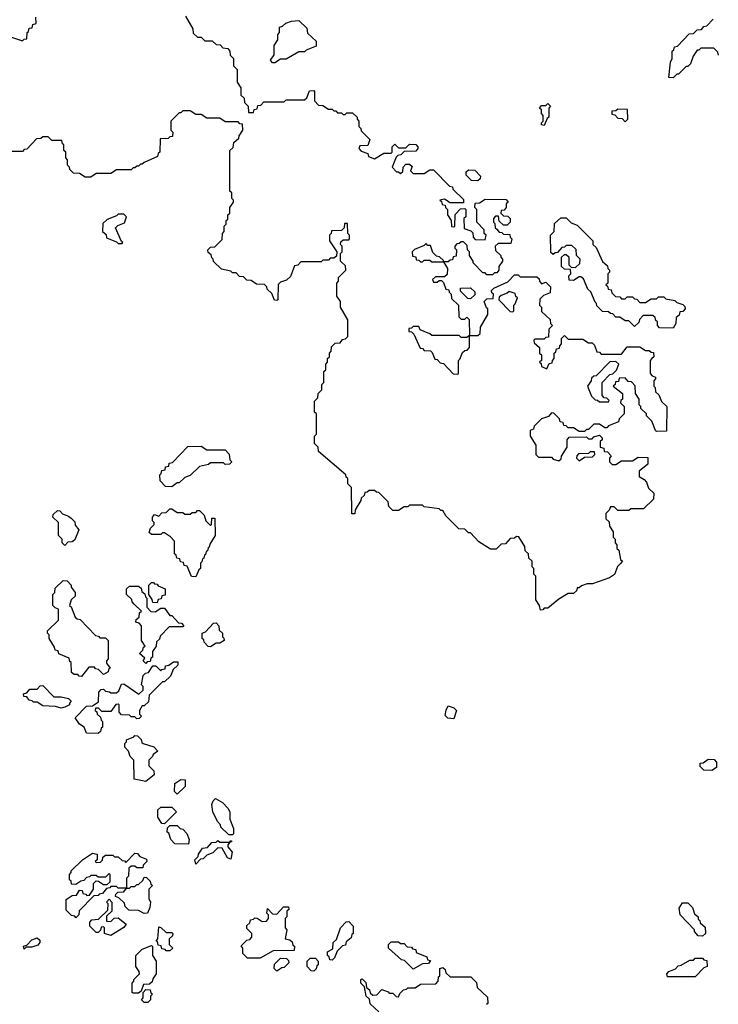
# Model space of a CAD drawing. Extents: x 2889633 to 3052318, y 540750 to 918690.
# Tile 296 of 656: x 2944140 to 2947930, y 753250 to 758595. Entities that reach past the tile are written whole.
import ezdxf

# ---------------------------------------------------------------- set-up
doc = ezdxf.new("R2010")
doc.units = 0

msp = doc.modelspace()

# ---------------------------------------------------------------- linework, layer by layer
at = {"layer": '0CON02XD'}
for points in [[(2944095, 758500), (2944155, 758480), (2944165, 758490), (2944178.3, 758491.7), (2944180, 758525), (2944188.3, 758531.7), (2944191.7, 758548.3), (2944208.3, 758551.7), (2944211.7, 758568.3), (2944230, 758575), (2944228.3, 758608.3)], [(2945040, 758615), (2945080, 758545), (2945081.7, 758521.7), (2945105, 758500), (2945125, 758500), (2945145, 758480), (2945185, 758480), (2945205, 758460), (2945228.3, 758458.3), (2945241.7, 758441.7)], [(2945525, 758360), (2945511.7, 758361.7), (2945500, 758375), (2945520, 758405), (2945520, 758455), (2945540, 758485), (2945540, 758515), (2945550, 758525), (2945550, 758555), (2945565, 758560), (2945583, 758577), (2945615, 758587.5), (2945655, 758590), (2945698.3, 758548.3), (2945701.7, 758521.7), (2945748.3, 758478.3), (2945748.3, 758451.7), (2945695, 758430), (2945685, 758420), (2945655, 758420), (2945585, 758380), (2945555, 758380), (2945525, 758360)], [(2947931.7, 758401.7), (2947928.3, 758418.3), (2947905, 758440), (2947835, 758440), (2947825, 758430), (2947815, 758430), (2947793, 758397), (2947780, 758355), (2947765, 758340), (2947755, 758340), (2947715, 758300), (2947705, 758300), (2947685, 758280), (2947661.7, 758281.7), (2947670, 758365), (2947680, 758385), (2947680, 758425), (2947688.3, 758431.7), (2947691.7, 758448.3), (2947708.3, 758451.7), (2947771.7, 758518.3), (2947795, 758520), (2947815, 758540), (2947838.3, 758541.7), (2947851.7, 758558.3), (2947868.3, 758561.7), (2947901.7, 758598.3)], [(2945241.7, 758441.7), (2945268.3, 758438.3), (2945280, 758425), (2945281.7, 758401.7), (2945300, 758385), (2945300, 758345), (2945320, 758325), (2945320, 758255), (2945340, 758225), (2945340, 758185), (2945358.3, 758168.3), (2945360, 758145), (2945380, 758125), (2945381.7, 758091.7), (2945408.3, 758091.7), (2945411.7, 758108.3), (2945428.3, 758111.7), (2945431.7, 758128.3), (2945448.3, 758131.7), (2945465, 758150), (2945575, 758150), (2945585, 758160), (2945685, 758160), (2945698.3, 758171.7), (2945711.7, 758208.3), (2945735, 758210), (2945740, 758205), (2945740, 758155), (2945761.7, 758131.7), (2945785, 758130), (2945815, 758110), (2945835, 758110), (2945845, 758100), (2945855, 758100), (2945865, 758090), (2945885, 758090), (2945895, 758080), (2945905, 758080), (2945915, 758090), (2945945, 758090), (2945970, 758065), (2945970, 758055), (2945980, 758045), (2945980, 758015), (2945990, 758005), (2945991.7, 757991.7), (2946040, 757945), (2946028.3, 757911.7), (2945985, 757910), (2945980, 757895), (2945991.7, 757881.7), (2946028.3, 757868.3), (2946031.7, 757851.7), (2946065, 757840), (2946115, 757870), (2946155, 757870), (2946160, 757875), (2946160, 757905), (2946175, 757920), (2946195, 757900), (2946235, 757900), (2946255, 757920), (2946288.3, 757918.3), (2946300, 757905), (2946300, 757895), (2946288.3, 757881.7), (2946225, 757880), (2946208.3, 757861.7), (2946191.7, 757858.3), (2946181.7, 757848.3), (2946160, 757795), (2946185, 757770), (2946195, 757770), (2946205, 757760), (2946218.3, 757771.7), (2946220, 757795), (2946235, 757810), (2946255, 757810), (2946268.3, 757798.3), (2946260, 757775), (2946275, 757760), (2946335, 757760), (2946365, 757780), (2946385, 757780), (2946471.7, 757691.7), (2946488.3, 757688.3), (2946490, 757675), (2946548.3, 757618.3), (2946548.3, 757601.7), (2946475, 757600), (2946445, 757620), (2946420, 757615), (2946428.3, 757608.3), (2946431.7, 757591.7), (2946448.3, 757588.3), (2946450, 757575), (2946460, 757565), (2946460, 757535), (2946480, 757505), (2946481.7, 757471.7), (2946495, 757470), (2946500, 757475), (2946501.7, 757538.3), (2946531.7, 757568.3), (2946555, 757570), (2946560, 757565), (2946560, 757525), (2946550, 757515), (2946551.7, 757461.7), (2946588.3, 757448.3), (2946598.3, 757438.3), (2946600, 757415), (2946611.7, 757401.7), (2946665, 757400), (2946670, 757425), (2946660, 757435), (2946660, 757455), (2946620, 757495), (2946620, 757565), (2946610, 757575), (2946611.7, 757598.3), (2946635, 757600), (2946665, 757620), (2946778.3, 757618.3), (2946790, 757605), (2946780, 757595), (2946780, 757575), (2946768.3, 757561.7), (2946751.7, 757558.3), (2946750, 757545), (2946765, 757530), (2946788.3, 757528.3), (2946800, 757515), (2946800, 757495), (2946785, 757480), (2946765, 757480), (2946741.7, 757501.7), (2946738.3, 757528.3), (2946721.7, 757528.3), (2946710, 757515), (2946710, 757495), (2946718.3, 757488.3), (2946720, 757465), (2946728.3, 757458.3), (2946741.7, 757441.7), (2946755, 757440), (2946765, 757430), (2946798.3, 757428.3), (2946800, 757415), (2946810, 757405), (2946805, 757380), (2946735, 757380), (2946720, 757365), (2946721.7, 757341.7), (2946750, 757315), (2946750, 757305), (2946760, 757295), (2946760, 757285), (2946740, 757255), (2946740, 757235), (2946728.3, 757221.7), (2946715, 757220), (2946705, 757210), (2946675, 757210), (2946665, 757220), (2946651.7, 757221.7), (2946600, 757275), (2946600, 757285), (2946580, 757315), (2946580, 757335), (2946570, 757345), (2946568.3, 757368.3), (2946548.3, 757388.3), (2946535, 757390), (2946525, 757380), (2946511.7, 757378.3), (2946500, 757365), (2946500, 757355), (2946510, 757345), (2946508.3, 757311.7), (2946491.7, 757308.3), (2946488.3, 757291.7), (2946475, 757290), (2946465, 757280), (2946440, 757280), (2946460, 757245), (2946458.3, 757211.7), (2946445, 757200), (2946395, 757200), (2946380, 757185), (2946385, 757170), (2946405, 757170), (2946415, 757180), (2946428.3, 757178.3), (2946438.3, 757168.3), (2946451.7, 757131.7), (2946468.3, 757128.3), (2946470, 757115), (2946480, 757105), (2946481.7, 757081.7), (2946520, 757045), (2946521.7, 756981.7), (2946535, 756970), (2946555, 756970), (2946565, 756980), (2946578.3, 756968.3), (2946580, 756880), (2946625, 756880), (2946638.3, 756891.7), (2946640, 756925), (2946680, 756995), (2946680, 757025), (2946671.7, 757031.7), (2946660, 757065), (2946675, 757080), (2946708.3, 757081.7), (2946710, 757105), (2946701.7, 757111.7), (2946700, 757125), (2946711.7, 757138.3), (2946788.3, 757171.7), (2946825, 757210), (2946845, 757210), (2946855, 757200), (2946945, 757200), (2946958.3, 757188.3), (2946960, 757175), (2946971.7, 757161.7), (2946995, 757170), (2947020, 757145), (2947018.3, 757111.7), (2946981.7, 757098.3), (2946961.7, 757078.3), (2946960, 757045), (2946970, 757035), (2946971.7, 757011.7), (2947018.3, 756968.3), (2947020, 756945), (2947030, 756935), (2947010, 756915), (2947008.3, 756871.7), (2946995, 756870), (2946985, 756860), (2946935, 756860), (2946930, 756855), (2946931.7, 756841.7), (2946960, 756815), (2946960, 756785), (2946970, 756775), (2946970, 756745), (2946960, 756735), (2946968.3, 756728.3), (2946971.7, 756711.7), (2947000, 756700), (2947011.7, 756728.3), (2947028.3, 756731.7), (2947030, 756745), (2947040, 756755), (2947040, 756785), (2947048.3, 756791.7), (2947051.7, 756808.3), (2947068.3, 756811.7), (2947070, 756825), (2947080, 756835), (2947080, 756865), (2947095, 756880), (2947115, 756860), (2947195, 756860), (2947225, 756840), (2947245, 756840), (2947258.3, 756828.3), (2947271.7, 756791.7), (2947285, 756790), (2947295, 756780), (2947405, 756780), (2947435, 756820), (2947505, 756820), (2947535, 756800), (2947555, 756800), (2947565, 756790), (2947578.3, 756788.3), (2947580, 756765), (2947570, 756755), (2947560, 756745), (2947560, 756675), (2947571.7, 756661.7), (2947590, 756655), (2947590, 756645), (2947580, 756635), (2947580, 756605), (2947588.3, 756598.3), (2947590, 756575), (2947608.3, 756558.3), (2947621.7, 756521.7), (2947650, 756495), (2947648.3, 756361.7), (2947595, 756360), (2947590, 756365), (2947570, 756415), (2947540, 756445), (2947540, 756455), (2947510, 756485), (2947510, 756495), (2947500, 756505), (2947500, 756535), (2947480, 756565), (2947478.3, 756608.3), (2947458.3, 756628.3), (2947441.7, 756631.7), (2947425, 756650), (2947391.7, 756648.3), (2947388.3, 756631.7), (2947371.7, 756628.3), (2947370, 756615), (2947360, 756605), (2947410, 756565), (2947410, 756535), (2947401.7, 756528.3), (2947400, 756515), (2947420, 756495), (2947420, 756455), (2947391.7, 756428.3), (2947388.3, 756411.7), (2947335, 756390), (2947325, 756380), (2947315, 756380), (2947285, 756400), (2947255, 756400), (2947225, 756370), (2947215, 756370), (2947205, 756360), (2947175, 756360), (2947145, 756380), (2947115, 756380), (2947105, 756390), (2947091.7, 756391.7), (2947088.3, 756408.3), (2947071.7, 756411.7), (2947068.3, 756428.3), (2947038.3, 756458.3), (2947025, 756460), (2947008.3, 756441.7), (2946971.7, 756428.3), (2946931.7, 756388.3), (2946928.3, 756371.7), (2946910, 756365), (2946910, 756335), (2946940, 756285), (2946940, 756235), (2946955, 756220), (2947025, 756220), (2947035, 756210), (2947065, 756200), (2947078.3, 756211.7), (2947080, 756225), (2947110, 756275), (2947110, 756315), (2947121.7, 756328.3), (2947215, 756330), (2947225, 756320), (2947245, 756320), (2947255, 756330), (2947285, 756340), (2947300, 756325), (2947300, 756315), (2947290, 756305), (2947290, 756275), (2947308.3, 756268.3), (2947311.7, 756251.7), (2947328.3, 756248.3), (2947348.3, 756228.3), (2947340, 756215), (2947340, 756195), (2947355, 756180), (2947375, 756180), (2947405, 756200), (2947465, 756200), (2947495, 756220), (2947548.3, 756218.3), (2947547, 756183), (2947500, 756145), (2947500, 756115), (2947528.3, 756098.3), (2947540, 756085), (2947551.7, 756051.7), (2947580, 756025), (2947578.3, 755991.7), (2947525, 755940), (2947455, 755940), (2947445, 755930), (2947385, 755930), (2947365, 755950), (2947345, 755950), (2947338.3, 755931.7), (2947320, 755915), (2947320, 755885), (2947338.3, 755868.3), (2947340, 755845), (2947360, 755815), (2947360, 755785), (2947370, 755775), (2947370, 755755), (2947380, 755745), (2947380, 755725), (2947390, 755715), (2947400, 755665), (2947410, 755655), (2947398.3, 755641.7)], [(2946985, 758020), (2946970, 758025), (2946970, 758035), (2946980, 758045), (2946980, 758075), (2946970, 758085), (2946970, 758105), (2946960, 758115), (2946971.7, 758128.3), (2946995, 758130), (2947005, 758140), (2947020, 758125), (2947010, 758115), (2947010, 758065), (2947001.7, 758058.3), (2946985, 758020)], [(2947398.3, 755641.7), (2947383, 755627), (2947366.4, 755583.6), (2947340, 755565), (2947247, 755533), (2947218.3, 755531.7), (2947188.3, 755521.7), (2947175, 755510), (2947165, 755510), (2947160, 755495), (2947145, 755480), (2947115, 755480), (2947065, 755450), (2947005, 755400), (2946985, 755400), (2946978.3, 755391.7), (2946965, 755390), (2946960, 755415), (2946940, 755445), (2946940, 755575), (2946930, 755585), (2946930, 755615), (2946920, 755625), (2946920, 755655), (2946901.7, 755671.7), (2946900, 755695), (2946881.7, 755711.7), (2946880, 755735), (2946848.3, 755788.3), (2946835, 755790), (2946825, 755780), (2946801.7, 755778.3), (2946775, 755750), (2946751.7, 755748.3), (2946725, 755720), (2946695, 755720), (2946630.7, 755760.7), (2946585, 755810), (2946575, 755810), (2946555, 755830), (2946521.7, 755831.7), (2946451.7, 755901.7), (2946435, 755930), (2946425, 755930), (2946415, 755940), (2946335, 755950), (2946325, 755960), (2946255, 755960), (2946245, 755950), (2946225, 755950), (2946195, 755930), (2946165, 755930), (2946141.7, 755951.7), (2946138.3, 755978.3), (2946088.3, 756028.3), (2946075, 756030), (2946065, 756040), (2946035, 756040), (2946025, 756030), (2946011.7, 756028.3), (2946008.3, 756011.7), (2945991.7, 755998.3), (2945990, 755985), (2945960, 755935), (2945958.3, 755911.7), (2945941.7, 755911.7), (2945940, 756055), (2945920, 756075), (2945920, 756105), (2945911.7, 756111.7), (2945910, 756125), (2945761.7, 756251.7), (2945760, 756275), (2945740, 756295), (2945740, 756335), (2945750, 756345), (2945750, 756455), (2945740, 756465), (2945740, 756525), (2945758.3, 756541.7), (2945760, 756565), (2945780, 756585), (2945780, 756615), (2945790, 756625), (2945790, 756685), (2945800, 756695), (2945800, 756725), (2945810, 756735), (2945810, 756755), (2945820, 756765), (2945820, 756785), (2945830, 756795), (2945831.7, 756818.3), (2945851.7, 756838.3), (2945878.3, 756841.7), (2945891.7, 756858.3), (2945908.3, 756861.7), (2945920, 756875), (2945920, 756965), (2945880, 757035), (2945880, 757065), (2945860, 757095), (2945860, 757165), (2945870, 757175), (2945870, 757195), (2945910, 757235), (2945908.3, 757258.3), (2945880, 757285), (2945880, 757325), (2945890, 757335), (2945890, 757365), (2945880, 757375), (2945881.7, 757388.3), (2945895, 757400), (2945925, 757400), (2945930, 757405), (2945930, 757425), (2945920, 757435), (2945918.3, 757488.3), (2945901.7, 757488.3), (2945900, 757465), (2945885, 757450), (2945831.7, 757448.3), (2945830, 757435), (2945820, 757425), (2945820, 757395), (2945860, 757335), (2945858.3, 757311.7), (2945845, 757300), (2945825, 757300), (2945815, 757290), (2945785, 757290), (2945775, 757280), (2945665, 757280), (2945648.3, 757261.7), (2945631.7, 757258.3), (2945608.3, 757201.7), (2945588.3, 757181.7), (2945555, 757170), (2945541.7, 757158.3), (2945540, 757075), (2945535, 757070), (2945521.7, 757071.7), (2945508.3, 757108.3), (2945481.7, 757131.7), (2945480, 757145), (2945468.3, 757158.3), (2945425, 757160), (2945395, 757180), (2945371.7, 757181.7), (2945355, 757200), (2945331.7, 757201.7), (2945315, 757220), (2945295, 757220), (2945285, 757230), (2945235, 757240), (2945191.7, 757281.7), (2945190, 757295), (2945181.7, 757301.7), (2945178.3, 757318.3), (2945161.7, 757331.7), (2945160, 757345), (2945175, 757360), (2945198.3, 757361.7), (2945238.3, 757401.7), (2945240, 757435), (2945250, 757445), (2945250, 757475), (2945260, 757485), (2945260, 757505), (2945268.3, 757511.7), (2945270, 757535), (2945280, 757545), (2945280, 757575), (2945300, 757605), (2945300, 757615), (2945290, 757625), (2945290, 757655), (2945280, 757665), (2945280, 757885), (2945298.3, 757901.7), (2945301.7, 757928.3), (2945328.3, 757951.7), (2945330, 757965), (2945350, 757995), (2945348.3, 758028.3), (2945335, 758030), (2945325, 758040), (2945255, 758040), (2945225, 758060), (2945155, 758060), (2945125, 758080), (2945095, 758080), (2945065, 758100), (2945025, 758100), (2945015, 758090), (2945005, 758090), (2944960, 758045), (2944960, 757995), (2944970, 757985), (2944968.3, 757961.7), (2944955, 757960), (2944945, 757950), (2944901.7, 757948.3), (2944900, 757875), (2944891.7, 757868.3), (2944888.3, 757851.7), (2944815, 757820), (2944805, 757810), (2944795, 757810), (2944785, 757800), (2944775, 757800), (2944765, 757790), (2944755, 757790), (2944745, 757780), (2944665, 757780), (2944635, 757760), (2944555, 757760), (2944525, 757740), (2944495, 757740), (2944465, 757760), (2944431.7, 757761.7), (2944411.7, 757781.7), (2944410, 757795), (2944400, 757805), (2944400, 757835), (2944390, 757845), (2944390, 757875), (2944380, 757885), (2944380, 757915), (2944371.7, 757921.7), (2944368.3, 757938.3), (2944315, 757940), (2944295, 757960), (2944265, 757960), (2944255, 757950), (2944231.7, 757948.3), (2944178.3, 757891.7), (2944165, 757890), (2944155, 757880), (2944035, 757880)], [(2947425, 758040), (2947440, 758055), (2947438.3, 758108.3), (2947385, 758110), (2947375, 758100), (2947351.7, 758098.3), (2947351.7, 758081.7), (2947368.3, 758078.3), (2947385, 758060), (2947408.3, 758058.3), (2947425, 758040)], [(2946625, 757720), (2946591.7, 757721.7), (2946561.7, 757751.7), (2946561.7, 757768.3), (2946575, 757780), (2946608.3, 757778.3), (2946640, 757745), (2946638.3, 757731.7), (2946625, 757720)], [(2944695, 757380), (2944700, 757385), (2944691.7, 757391.7), (2944660, 757465), (2944671.7, 757478.3), (2944708.3, 757491.7), (2944720, 757525), (2944705, 757540), (2944675, 757540), (2944665, 757530), (2944615, 757510), (2944591.7, 757488.3), (2944590, 757445), (2944608.3, 757428.3), (2944611.7, 757411.7), (2944665, 757390), (2944675, 757380), (2944695, 757380)], [(2947685, 756920), (2947611.7, 756921.7), (2947600, 756935), (2947600, 756955), (2947591.7, 756961.7), (2947588.3, 756978.3), (2947575, 756990), (2947521.7, 756988.3), (2947501.7, 756968.3), (2947498.3, 756951.7), (2947475, 756930), (2947445, 756960), (2947425, 756960), (2947395, 756980), (2947375, 756980), (2947358.3, 756998.3), (2947345, 757000), (2947335, 757010), (2947301.7, 757011.7), (2947271.7, 757041.7), (2947270, 757055), (2947261.7, 757061.7), (2947238.3, 757118.3), (2947221.7, 757131.7), (2947198.3, 757188.3), (2947185, 757200), (2947175, 757200), (2947145, 757180), (2947121.7, 757181.7), (2947120, 757205), (2947130, 757215), (2947128.3, 757238.3), (2947095, 757240), (2947080, 757255), (2947080, 757305), (2947095, 757320), (2947105, 757320), (2947118.3, 757308.3), (2947120, 757265), (2947131.7, 757251.7), (2947155, 757250), (2947178.3, 757271.7), (2947180, 757295), (2947160, 757315), (2947158.3, 757348.3), (2947135, 757370), (2947105, 757370), (2947095, 757360), (2947081.7, 757358.3), (2947058.3, 757331.7), (2947045, 757330), (2947035, 757320), (2947021.7, 757331.7), (2947020, 757425), (2947040, 757445), (2947041.7, 757488.3), (2947075, 757520), (2947105, 757520), (2947131.7, 757491.7), (2947165, 757480), (2947250, 757395), (2947250, 757375), (2947268.3, 757358.3), (2947301.7, 757281.7), (2947328.3, 757258.3), (2947330, 757245), (2947340, 757235), (2947340, 757225), (2947330, 757215), (2947330, 757165), (2947320, 757155), (2947328.3, 757148.3), (2947331.7, 757131.7), (2947348.3, 757128.3), (2947351.7, 757111.7), (2947371.7, 757091.7), (2947395, 757090), (2947405, 757080), (2947425, 757080), (2947435, 757090), (2947465, 757090), (2947475, 757080), (2947488.3, 757078.3), (2947505, 757060), (2947535, 757060), (2947565, 757080), (2947595, 757080), (2947605, 757090), (2947635, 757090), (2947645, 757080), (2947695, 757070), (2947705, 757060), (2947738.3, 757048.3), (2947748.3, 757038.3), (2947750, 757025), (2947738.3, 757011.7), (2947721.7, 757008.3), (2947718.3, 756991.7), (2947701.7, 756978.3), (2947700, 756945), (2947685, 756920)], [(2946440, 757280), (2946438.3, 757288.3), (2946418.3, 757308.3), (2946401.7, 757311.7), (2946381.7, 757331.7), (2946368.3, 757368.3), (2946355, 757370), (2946345, 757380), (2946335, 757370), (2946281.7, 757348.3), (2946270, 757335), (2946271.7, 757311.7), (2946288.3, 757308.3), (2946291.7, 757291.7), (2946305, 757290), (2946315, 757280), (2946325, 757280), (2946335, 757290), (2946365, 757290), (2946375, 757280), (2946435, 757280), (2946440, 757280)], [(2946585, 757080), (2946571.7, 757081.7), (2946531.7, 757121.7), (2946531.7, 757138.3), (2946585, 757140), (2946608.3, 757118.3), (2946608.3, 757101.7), (2946585, 757080)], [(2946815, 757010), (2946820, 757015), (2946820, 757045), (2946828.3, 757051.7), (2946840, 757085), (2946831.7, 757091.7), (2946828.3, 757108.3), (2946795, 757120), (2946785, 757110), (2946751.7, 757098.3), (2946741.7, 757088.3), (2946740, 757075), (2946801.7, 757011.7), (2946815, 757010)], [(2946515, 756670), (2946520, 756675), (2946520, 756745), (2946528.3, 756751.7), (2946541.7, 756788.3), (2946555, 756800), (2946568.3, 756801.7), (2946580, 756815), (2946580, 756880), (2946565, 756870), (2946535, 756870), (2946525, 756880), (2946375, 756880), (2946365, 756890), (2946311.7, 756911.7), (2946305, 756930), (2946275, 756930), (2946265, 756920), (2946251.7, 756918.3), (2946251.7, 756901.7), (2946265, 756900), (2946278.3, 756888.3), (2946311.7, 756811.7), (2946325, 756810), (2946335, 756800), (2946368.3, 756798.3), (2946378.3, 756788.3), (2946391.7, 756751.7), (2946405, 756750), (2946421.7, 756731.7), (2946438.3, 756728.3), (2946491.7, 756671.7), (2946515, 756670)], [(2947335, 756520), (2947338.3, 756528.3), (2947325, 756540), (2947311.7, 756541.7), (2947300, 756555), (2947300, 756625), (2947341.7, 756668.3), (2947358.3, 756671.7), (2947378.3, 756691.7), (2947390, 756725), (2947375, 756740), (2947341.7, 756738.3), (2947268.3, 756661.7), (2947255, 756660), (2947241.7, 756648.3), (2947240, 756635), (2947220, 756605), (2947241.7, 756551.7), (2947261.7, 756531.7), (2947275, 756530), (2947285, 756520), (2947335, 756520)], [(2944965, 756060), (2944931.7, 756061.7), (2944901.7, 756091.7), (2944900, 756125), (2944908.3, 756131.7), (2944911.7, 756148.3), (2944928.3, 756151.7), (2944931.7, 756168.3), (2944948.3, 756171.7), (2944951.7, 756188.3), (2944968.3, 756191.7), (2945051.7, 756278.3), (2945125, 756280), (2945155, 756260), (2945255, 756260), (2945277, 756237), (2945280, 756205), (2945290, 756195), (2945278.3, 756181.7), (2945255, 756180), (2945245, 756190), (2945175, 756190), (2945165, 756180), (2945115, 756170), (2945065, 756120), (2945035, 756110), (2945005, 756080), (2944995, 756080), (2944965, 756060)], [(2947175, 756200), (2947205, 756220), (2947248.3, 756221.7), (2947260, 756235), (2947258.3, 756248.3), (2947235, 756250), (2947225, 756240), (2947171.7, 756238.3), (2947161.7, 756228.3), (2947160, 756215), (2947175, 756200)], [(2944385, 755740), (2944370, 755755), (2944370, 755775), (2944350, 755795), (2944350, 755865), (2944320, 755895), (2944321.7, 755908.3), (2944345, 755930), (2944358.3, 755928.3), (2944371.7, 755911.7), (2944405, 755900), (2944418.3, 755888.3), (2944438.3, 755868.3), (2944441.7, 755851.7), (2944460, 755825), (2944438.3, 755771.7), (2944425, 755760), (2944401.7, 755758.3), (2944385, 755740)], [(2945095, 755570), (2945071.7, 755571.7), (2945048.3, 755628.3), (2945031.7, 755631.7), (2945028.3, 755648.3), (2945011.7, 755651.7), (2945008.3, 755668.3), (2944991.7, 755671.7), (2944988.3, 755688.3), (2944980, 755695), (2944980, 755765), (2944958.3, 755788.3), (2944925, 755810), (2944915, 755810), (2944905, 755800), (2944855, 755800), (2944841.7, 755811.7), (2944850, 755835), (2944870, 755855), (2944870, 755865), (2944860, 755875), (2944860, 755895), (2944871.7, 755908.3), (2944895, 755900), (2944911.7, 755918.3), (2944935, 755920), (2944955, 755940), (2944965, 755940), (2944995, 755920), (2945025, 755920), (2945035, 755910), (2945065, 755910), (2945075, 755920), (2945095, 755920), (2945105, 755930), (2945115, 755930), (2945140, 755905), (2945150, 755875), (2945175, 755850), (2945180, 755855), (2945181.7, 755888.3), (2945198.3, 755888.3), (2945200, 755795), (2945171.7, 755748.3), (2945168.3, 755731.7), (2945161.7, 755728.3), (2945158.3, 755711.7), (2945151.7, 755708.3), (2945148.3, 755691.7), (2945141.7, 755688.3), (2945138.3, 755671.7), (2945131.7, 755668.3), (2945128.3, 755651.7), (2945120, 755645), (2945120, 755615), (2945111.7, 755608.3), (2945095, 755570)], [(2944475, 755030), (2944461.7, 755031.7), (2944455, 755040), (2944435, 755040), (2944421.7, 755051.7), (2944420, 755105), (2944411.7, 755111.7), (2944408.3, 755128.3), (2944351.7, 755151.7), (2944348.3, 755168.3), (2944331.7, 755171.7), (2944328.3, 755188.3), (2944300, 755235), (2944300, 755255), (2944290, 755265), (2944291.7, 755278.3), (2944350, 755335), (2944350, 755395), (2944331.7, 755401.7), (2944320, 755415), (2944320, 755475), (2944330, 755485), (2944331.7, 755508.3), (2944375, 755550), (2944398.3, 755548.3), (2944420, 755525), (2944420, 755515), (2944440, 755485), (2944440, 755465), (2944420, 755445), (2944410, 755415), (2944418.3, 755408.3), (2944441.7, 755351.7), (2944451.7, 755341.7), (2944468.3, 755338.3), (2944551.7, 755251.7), (2944568.3, 755248.3), (2944575, 755240), (2944605, 755240), (2944620, 755225), (2944620, 755125), (2944610, 755115), (2944611.7, 755101.7), (2944630, 755075), (2944621.7, 755068.3), (2944620, 755055), (2944595, 755040), (2944568.3, 755068.3), (2944551.7, 755071.7), (2944545, 755080), (2944515, 755080), (2944475, 755030)], [(2944825, 755100), (2944810, 755115), (2944818.3, 755128.3), (2944790, 755155), (2944808.3, 755171.7), (2944811.7, 755188.3), (2944820, 755195), (2944800, 755225), (2944800, 755305), (2944788.3, 755318.3), (2944770, 755325), (2944771.7, 755338.3), (2944788.3, 755351.7), (2944790, 755375), (2944800, 755385), (2944761.7, 755421.7), (2944750, 755435), (2944748.3, 755448.3), (2944720, 755475), (2944720, 755505), (2944735, 755520), (2944785, 755520), (2944798.3, 755508.3), (2944801.7, 755491.7), (2944818.3, 755478.3), (2944821.7, 755461.7), (2944830, 755455), (2944830, 755405), (2944851.7, 755381.7), (2944875, 755380), (2944905, 755400), (2944925, 755400), (2944955, 755360), (2944965, 755360), (2945001.7, 755321.7), (2945018.3, 755318.3), (2945030, 755305), (2945025, 755300), (2944951.7, 755298.3), (2944901.7, 755248.3), (2944898.3, 755231.7), (2944881.7, 755218.3), (2944880, 755195), (2944860, 755165), (2944860, 755135), (2944851.7, 755128.3), (2944848.3, 755111.7), (2944831.7, 755108.3), (2944825, 755100)], [(2944885, 755430), (2944861.7, 755431.7), (2944858.3, 755448.3), (2944840, 755475), (2944840, 755525), (2944855, 755540), (2944865, 755540), (2944871.7, 755531.7), (2944885, 755530), (2944891.7, 755521.7), (2944930, 755505), (2944928.3, 755471.7), (2944911.7, 755468.3), (2944908.3, 755451.7), (2944891.7, 755448.3), (2944885, 755430)], [(2945175, 755190), (2945161.7, 755191.7), (2945140, 755215), (2945138.3, 755228.3), (2945130, 755235), (2945130, 755265), (2945148.3, 755271.7), (2945191.7, 755318.3), (2945205, 755320), (2945220, 755305), (2945221.7, 755281.7), (2945240, 755265), (2945240, 755245), (2945248.3, 755238.3), (2945250, 755225), (2945225, 755210), (2945205, 755210), (2945175, 755190)], [(2944565, 754720), (2944501.7, 754721.7), (2944490, 754755), (2944465, 754770), (2944440, 754805), (2944501.7, 754868.3), (2944535, 754870), (2944568.3, 754891.7), (2944570, 754945), (2944581.7, 754958.3), (2944595, 754960), (2944605, 754950), (2944627, 754947), (2944635, 754940), (2944665, 754940), (2944678.3, 754951.7), (2944691.7, 754988.3), (2944705, 754990), (2944787, 754933), (2944810, 754955), (2944810, 754975), (2944800, 754985), (2944810, 755035), (2944821.7, 755048.3), (2944838.3, 755051.7), (2944861.7, 755088.3), (2944878.3, 755088.3), (2944905, 755060), (2944911.7, 755068.3), (2944928.3, 755071.7), (2944931.7, 755088.3), (2944948.3, 755091.7), (2944975, 755110), (2944998.3, 755108.3), (2944998.3, 755091.7), (2944971.7, 755068.3), (2944958.3, 755031.7), (2944925, 755000), (2944915, 755000), (2944901.7, 754988.3), (2944841.7, 754928.3), (2944838.3, 754891.7), (2944815, 754870), (2944805, 754870), (2944790, 754845), (2944790, 754825), (2944800, 754815), (2944788.3, 754801.7), (2944775, 754800), (2944765, 754810), (2944745, 754810), (2944735, 754820), (2944691.7, 754821.7), (2944680, 754835), (2944680, 754875), (2944675, 754880), (2944661.7, 754878.3), (2944635, 754840), (2944585, 754840), (2944568.3, 754858.3), (2944551.7, 754858.3), (2944550, 754845), (2944558.3, 754838.3), (2944560, 754825), (2944578.3, 754808.3), (2944581.7, 754791.7), (2944590, 754785), (2944590, 754755), (2944581.7, 754748.3), (2944578.3, 754731.7), (2944565, 754720)], [(2944365, 754857.5), (2944335, 754867.5), (2944265, 754870), (2944235, 754890), (2944215, 754890), (2944208.3, 754898.3), (2944191.7, 754901.7), (2944178.3, 754918.3), (2944161.7, 754921.7), (2944160, 754935), (2944178.3, 754941.7), (2944195, 754960), (2944235, 754960), (2944251.7, 754978.3), (2944265, 754980), (2944325, 754920), (2944365, 754920), (2944405, 754910), (2944420, 754895), (2944410, 754885), (2944410, 754875), (2944385, 754862.5), (2944365, 754857.5)], [(2946495, 754800), (2946463, 754803), (2946448.3, 754818.3), (2946453, 754847), (2946465, 754870), (2946495, 754860), (2946510, 754845), (2946495, 754800)], [(2944825, 754460), (2944761.7, 754471.7), (2944760, 754575), (2944740, 754595), (2944730, 754625), (2944710, 754645), (2944710, 754665), (2944720, 754675), (2944720, 754685), (2944758.3, 754701.7), (2944765, 754710), (2944778.3, 754708.3), (2944798.3, 754688.3), (2944801.7, 754671.7), (2944810, 754665), (2944867, 754647), (2944890, 754625), (2944863.6, 754606.4), (2944860, 754595), (2944840, 754575), (2944840, 754545), (2944868.3, 754518.3), (2944870, 754495), (2944825, 754460)], [(2947895, 754520), (2947851.7, 754521.7), (2947831.7, 754541.7), (2947831.7, 754558.3), (2947848.3, 754561.7), (2947875, 754580), (2947908.3, 754578.3), (2947920, 754565), (2947920, 754535), (2947895, 754520)], [(2944995, 754390), (2944980, 754405), (2944981.7, 754448.3), (2945015, 754470), (2945038.3, 754468.3), (2945038.3, 754431.7), (2944995, 754390)], [(2945295, 754170), (2945275, 754170), (2945231.7, 754211.7), (2945230, 754225), (2945213, 754243), (2945187.5, 754295), (2945182.5, 754335), (2945190, 754355), (2945203, 754367), (2945240, 754345), (2945270, 754315), (2945280, 754295), (2945280, 754255), (2945300, 754205), (2945300, 754175), (2945295, 754170)], [(2944925, 754230), (2944911.7, 754231.7), (2944890, 754265), (2944890, 754305), (2944905, 754320), (2944965, 754320), (2944990, 754295), (2944925, 754230)], [(2945055, 754120), (2944981.7, 754121.7), (2944960, 754145), (2944948.3, 754178.3), (2944940, 754185), (2944941.7, 754208.3), (2944955, 754220), (2944995, 754220), (2945010, 754205), (2945025, 754200), (2945047, 754177), (2945060, 754145), (2945055, 754120)], [(2945095, 754010), (2945090, 754035), (2945108.3, 754051.7), (2945110, 754065), (2945131.7, 754098.3), (2945158.3, 754101.7), (2945181.7, 754128.3), (2945205, 754130), (2945215, 754140), (2945225, 754130), (2945280, 754130), (2945281.7, 754138.3), (2945288.3, 754138.3), (2945288.3, 754131.7), (2945280, 754130), (2945270, 754115), (2945270, 754105), (2945292.5, 754075), (2945285, 754037.5), (2945267.5, 754045), (2945238.3, 754098.3), (2945215, 754100), (2945187, 754073), (2945155, 754060), (2945135, 754040), (2945121.7, 754038.3), (2945095, 754010)], [(2944445, 753720), (2944438.3, 753728.3), (2944421.7, 753731.7), (2944391.7, 753761.7), (2944391.7, 753818.3), (2944425, 753840), (2944448.3, 753841.7), (2944465, 753870), (2944478.3, 753868.3), (2944481.7, 753851.7), (2944498.3, 753848.3), (2944505, 753840), (2944518.3, 753841.7), (2944540, 753875), (2944540, 753905), (2944555, 753920), (2944568.3, 753918.3), (2944595, 753900), (2944615, 753900), (2944630, 753915), (2944630, 753955), (2944625, 753960), (2944605, 753940), (2944565, 753940), (2944555, 753950), (2944525, 753950), (2944518.3, 753941.7), (2944501.7, 753938.3), (2944488.3, 753921.7), (2944471.7, 753918.3), (2944445, 753900), (2944421.7, 753901.7), (2944418.3, 753918.3), (2944410, 753925), (2944410, 753955), (2944420, 753965), (2944420, 753975), (2944480, 754035), (2944535, 754070), (2944560, 754065), (2944560, 754035), (2944550, 754025), (2944555, 754020), (2944578.3, 754021.7), (2944588.3, 754031.7), (2944591.7, 754048.3), (2944605, 754060), (2944645, 754060), (2944655, 754050), (2944675, 754050), (2944695, 754030), (2944708.3, 754028.3), (2944715, 754020), (2944765, 754070), (2944778.3, 754068.3), (2944791.7, 754051.7), (2944828.3, 754038.3), (2944830, 754025), (2944810, 754005), (2944808.3, 753991.7), (2944775, 753990), (2944765, 754000), (2944745, 754000), (2944731.7, 753988.3), (2944730, 753945), (2944720, 753935), (2944720, 753880), (2944735, 753880), (2944745, 753890), (2944765, 753890), (2944775, 753900), (2944785, 753900), (2944808.3, 753921.7), (2944815, 753940), (2944828.3, 753938.3), (2944848.3, 753918.3), (2944851.7, 753901.7), (2944860, 753895), (2944840, 753875), (2944840, 753825), (2944850, 753805), (2944846.7, 753775), (2944832.5, 753745), (2944815, 753743.8), (2944785, 753760), (2944731.7, 753761.7), (2944711.7, 753781.7), (2944708.3, 753798.3), (2944678.3, 753828.3), (2944660, 753835), (2944661.7, 753848.3), (2944671.7, 753858.3), (2944705, 753860), (2944720, 753880), (2944675, 753880), (2944665, 753890), (2944635, 753890), (2944628.3, 753881.7), (2944611.7, 753878.3), (2944588.3, 753851.7), (2944571.7, 753848.3), (2944565, 753840), (2944541.7, 753838.3), (2944461.7, 753758.3), (2944460, 753735), (2944445, 753720)], [(2944635, 753624.2), (2944600, 753635), (2944600, 753665), (2944595, 753670), (2944581.7, 753668.3), (2944578.3, 753651.7), (2944565, 753640), (2944555, 753640), (2944520, 753675), (2944520, 753695), (2944531.7, 753708.3), (2944568.3, 753711.7), (2944618.3, 753761.7), (2944620, 753795), (2944610, 753805), (2944625, 753820), (2944640, 753805), (2944640, 753755), (2944611.7, 753728.3), (2944611.7, 753701.7), (2944635, 753700), (2944651.7, 753718.3), (2944675, 753720), (2944716.7, 753685), (2944705, 753666.7), (2944635, 753624.2)], [(2945445, 753500), (2945375, 753500), (2945350, 753525), (2945350, 753555), (2945341.7, 753568.3), (2945371.7, 753598.3), (2945388.3, 753601.7), (2945400, 753615), (2945400, 753635), (2945371.7, 753661.7), (2945371.7, 753678.3), (2945388.3, 753691.7), (2945391.7, 753708.3), (2945408.3, 753711.7), (2945415, 753720), (2945428.3, 753718.3), (2945455, 753700), (2945478.3, 753701.7), (2945490, 753715), (2945490, 753735), (2945480, 753745), (2945485, 753770), (2945511.7, 753741.7), (2945535, 753740), (2945571.7, 753778.3), (2945598.3, 753778.3), (2945600, 753765), (2945590, 753755), (2945590, 753725), (2945580, 753715), (2945580, 753665), (2945590, 753655), (2945580, 753605), (2945605, 753600), (2945618.3, 753588.3), (2945621.7, 753571.7), (2945630, 753565), (2945628.3, 753541.7), (2945515, 753540), (2945445, 753500)], [(2947845, 753620), (2947821.7, 753621.7), (2947800, 753645), (2947800, 753655), (2947722.5, 753735), (2947718.3, 753771.7), (2947735, 753800), (2947765, 753800), (2947790, 753775), (2947801.7, 753741.7), (2947820, 753725), (2947821.7, 753711.7), (2947830, 753705), (2947831.7, 753691.7), (2947858.3, 753668.3), (2947860, 753635), (2947845, 753620)], [(2945835, 753490), (2945821.7, 753491.7), (2945818.3, 753508.3), (2945810, 753515), (2945810, 753535), (2945838.3, 753551.7), (2945840, 753585), (2945858.3, 753601.7), (2945880, 753665), (2945911.7, 753698.3), (2945925, 753700), (2945950, 753675), (2945950, 753635), (2945941.7, 753628.3), (2945938.3, 753611.7), (2945911.7, 753588.3), (2945908.3, 753571.7), (2945891.7, 753568.3), (2945861.7, 753538.3), (2945848.3, 753501.7), (2945835, 753490)], [(2944955, 753540), (2944935, 753540), (2944928.3, 753548.3), (2944911.7, 753551.7), (2944908.3, 753568.3), (2944891.7, 753571.7), (2944888.3, 753588.3), (2944880, 753595), (2944890, 753605), (2944895, 753670), (2944905, 753667.5), (2944935, 753640), (2944965, 753640), (2944970, 753635), (2944968.3, 753621.7), (2944950, 753605), (2944950, 753575), (2944970, 753555), (2944955, 753540)], [(2944165, 753550), (2944160, 753565), (2944178.3, 753571.7), (2944205, 753600), (2944235, 753610), (2944248.3, 753598.3), (2944250, 753585), (2944238.3, 753571.7), (2944205, 753560), (2944175, 753560), (2944165, 753550)], [(2944785, 753310), (2944755, 753310), (2944750, 753315), (2944750, 753365), (2944760, 753375), (2944760, 753385), (2944790, 753415), (2944788.3, 753428.3), (2944770, 753455), (2944770, 753515), (2944805, 753550), (2944855, 753570), (2944860, 753565), (2944860, 753515), (2944880, 753485), (2944880, 753415), (2944861.7, 753388.3), (2944858.3, 753371.7), (2944845, 753360), (2944811.7, 753358.3), (2944798.3, 753321.7), (2944785, 753310)], [(2946275, 753440), (2946228.3, 753488.3), (2946211.7, 753491.7), (2946140, 753555), (2946140, 753575), (2946155, 753590), (2946195, 753590), (2946205, 753580), (2946225, 753580), (2946241.7, 753561.7), (2946265, 753560), (2946271.7, 753551.7), (2946288.3, 753548.3), (2946291.7, 753531.7), (2946348.3, 753508.3), (2946351.7, 753491.7), (2946368.3, 753488.3), (2946358.3, 753471.7), (2946325, 753470), (2946275, 753440)], [(2945535, 753430), (2945520, 753445), (2945521.7, 753468.3), (2945555, 753500), (2945588.3, 753498.3), (2945598.3, 753488.3), (2945600, 753475), (2945575, 753450), (2945561.7, 753448.3), (2945535, 753430)], [(2945735, 753430), (2945721.7, 753431.7), (2945700, 753455), (2945700, 753485), (2945715, 753500), (2945745, 753500), (2945760, 753485), (2945760, 753465), (2945751.7, 753458.3), (2945748.3, 753441.7), (2945735, 753430)], [(2947805, 753400), (2947655, 753400), (2947650, 753415), (2947661.7, 753428.3), (2947698.3, 753441.7), (2947711.7, 753458.3), (2947728.3, 753461.7), (2947775, 753490), (2947795, 753490), (2947805, 753500), (2947845, 753500), (2947851.7, 753491.7), (2947868.3, 753488.3), (2947870, 753455), (2947851.7, 753448.3), (2947805, 753400)], [(2946088.3, 753208.3), (2946041.7, 753251.7), (2946038.3, 753278.3), (2946020, 753295), (2946010, 753345), (2945990, 753365), (2945990, 753385), (2945998.3, 753388.3), (2946018.3, 753368.3), (2946021.7, 753341.7), (2946038.3, 753328.3), (2946041.7, 753311.7), (2946055, 753300), (2946078.3, 753301.7), (2946105, 753330), (2946138.3, 753318.3), (2946145, 753310), (2946165, 753310), (2946181.7, 753291.7), (2946195, 753290), (2946201.7, 753308.3), (2946221.7, 753328.3), (2946238.3, 753331.7), (2946245, 753340), (2946285, 753340), (2946315, 753360), (2946398.3, 753361.7), (2946410, 753375), (2946411.7, 753398.3), (2946420, 753405), (2946420, 753445), (2946435, 753450), (2946448.3, 753438.3), (2946451.7, 753421.7), (2946475, 753400), (2946588.3, 753398.3), (2946618.3, 753368.3), (2946621.7, 753341.7), (2946678.3, 753288.3), (2946680, 753255), (2946671.7, 753248.3)], [(2944835, 753260), (2944815, 753260), (2944800, 753275), (2944810, 753285), (2944810, 753315), (2944825, 753330), (2944848.3, 753328.3), (2944851.7, 753311.7), (2944860, 753305), (2944850, 753295), (2944850, 753275), (2944835, 753260)]]:
    msp.add_lwpolyline(points, dxfattribs=at)

doc.saveas('drawing.dxf')
